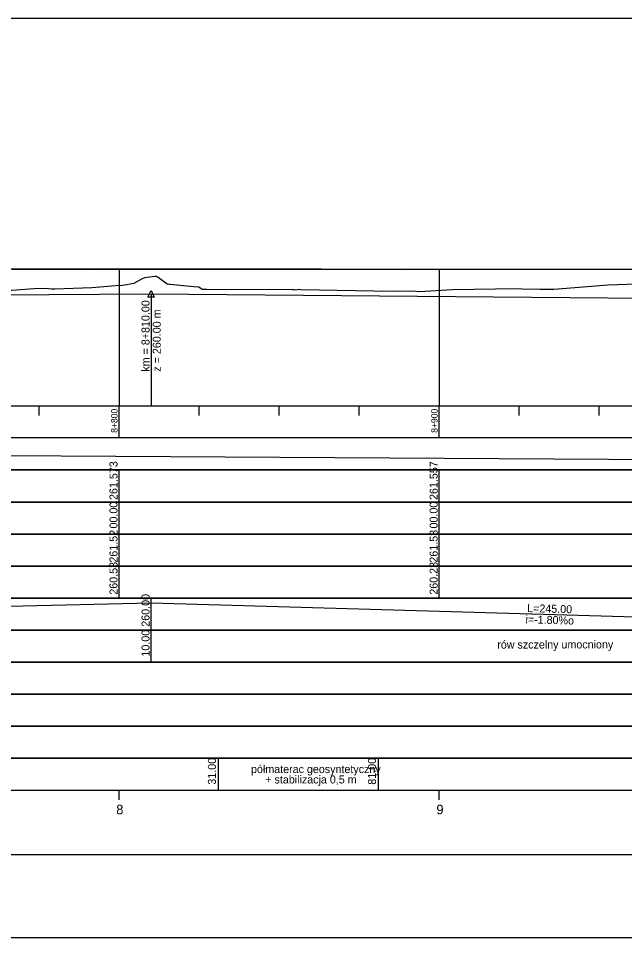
# Model space of a CAD drawing. Extents: x 6445630 to 6518227, y 5499240 to 5511716.
# Drawn here: x 6453399.7 to 6453589.1, y 5506751.3 to 5507038.3 of the extents above; entities that cross this region are included whole.
import ezdxf

# ---------------------------------------------------------------- set-up
doc = ezdxf.new("R2010")
doc.units = 0
for name, color, linetype in [('TOR_PROF-opisy pomocnicze', 7, 'Continuous'), ('TOR_PROF-rowy otwarte', 7, 'Continuous'), ('TOR_PROF-tabelka-geometria T1', 7, 'Continuous'), ('TOR_PROF-tabelka-kilometracja', 7, 'Continuous'), ('TOR_PROF-tabelka-odleglosci T1', 7, 'Continuous'), ('TOR_PROF-tabelka-pochylenia proj T1', 7, 'Continuous'), ('TOR_PROF-tabelka-rodzaj rowu T1', 7, 'Continuous'), ('TOR_PROF-tabelka-rowyT1', 7, 'Continuous'), ('TOR_PROF-tabelka-rurociagi T1', 7, 'Continuous'), ('TOR_PROF-tabelka-rzedne istn T1', 7, 'Continuous'), ('TOR_PROF-tabelka-rzedne proj T1', 7, 'Continuous'), ('TOR_PROF-tabelka-teren istniejacy T1', 7, 'Continuous'), ('TOR_PROF-tabelka-warstwa ochronna T1', 7, 'Continuous'), ('TOR_PROF-tor istniejacy T2', 7, 'Continuous'), ('TOR_PROF-tor projektowany', 7, 'Continuous'), ('TOR_PROF-uklad odniesienia', 7, 'Continuous'), ('TOR_PROF-warstwa ochronna', 7, 'Continuous'), ('TOR_RAMKI-dodatkowe3', 7, 'Continuous'), ('TOR_RAMKI-MASKA WYCIECIA', 7, 'Continuous')]:
    doc.layers.add(name, color=color, linetype=linetype)

msp = doc.modelspace()

# ---------------------------------------------------------------- linework, layer by layer
at = {"layer": 'TOR_PROF-opisy pomocnicze'}
msp.add_line((6453441.21, 5506952.3), (6453441.21, 5506927.1), dxfattribs=at)
msp.add_lwpolyline([(6453441.21, 5506953.3), (6453442.21, 5506951.3), (6453440.21, 5506951.3)], close=True, dxfattribs=at)
at = {"layer": 'TOR_PROF-rowy otwarte'}
for p, q in [((6453138.21, 5506950.3), (6453441.21, 5506952.3)), ((6453441.21, 5506952.3), (6453686.21, 5506950.1))]:
    msp.add_line(p, q, dxfattribs=at)
msp.add_lwpolyline([(6453441.21, 5506952.3), (6453441.21, 5506922.3), (6453441.21, 5506917.3), (6453441.21, 5506917.3)], dxfattribs=at)
at = {"layer": 'TOR_PROF-tabelka-geometria T1'}
for points in [[(6452423.2, 5506777.3), (6452515.66, 5506777.3), (6452515.66, 5506777.3), (6452555.66, 5506779.97), (6452555.66, 5506779.97), (6452695.25, 5506779.97), (6452695.25, 5506779.97), (6452735.25, 5506777.3), (6452735.25, 5506777.3), (6458247.17, 5506777.3)], [(6452331.21, 5506777.3), (6459531.21, 5506777.3)]]:
    msp.add_lwpolyline(points, dxfattribs=at)
at = {"layer": 'TOR_PROF-tabelka-kilometracja'}
for points in [[(6453431.21, 5506794.3), (6453431.21, 5506797.3)], [(6453531.21, 5506794.3), (6453531.21, 5506797.3)]]:
    msp.add_lwpolyline(points, dxfattribs=at)
at = {"layer": 'TOR_PROF-tabelka-odleglosci T1'}
msp.add_lwpolyline([(6452331.21, 5506877.3), (6459531.21, 5506877.3), (6459531.21, 5506887.3), (6452331.21, 5506887.3)], close=True, dxfattribs=at)
for points in [[(6453431.21, 5506877.3), (6453431.21, 5506887.3)], [(6453531.21, 5506877.3), (6453531.21, 5506887.3)]]:
    msp.add_lwpolyline(points, dxfattribs=at)
at = {"layer": 'TOR_PROF-tabelka-pochylenia proj T1'}
msp.add_lwpolyline([(6452331.21, 5506897.3), (6459531.21, 5506897.3), (6459531.21, 5506907.3), (6452331.21, 5506907.3)], close=True, dxfattribs=at)
msp.add_lwpolyline([(6452746.21, 5506905.8), (6453891.74, 5506898.8)], dxfattribs=at)
at = {"layer": 'TOR_PROF-tabelka-rodzaj rowu T1'}
for points in [[(6452331.21, 5506837.3), (6459531.21, 5506837.3), (6459531.21, 5506847.3), (6452331.21, 5506847.3)], [(6452331.21, 5506817.3), (6459531.21, 5506817.3), (6459531.21, 5506827.3), (6452331.21, 5506827.3)]]:
    msp.add_lwpolyline(points, close=True, dxfattribs=at)
msp.add_lwpolyline([(6453441.21, 5506837.3), (6453441.21, 5506847.3)], dxfattribs=at)
at = {"layer": 'TOR_PROF-tabelka-rowyT1'}
msp.add_lwpolyline([(6452331.21, 5506847.3), (6459531.21, 5506847.3), (6459531.21, 5506857.3), (6452331.21, 5506857.3)], close=True, dxfattribs=at)
for points in [[(6453138.21, 5506848.8), (6453441.21, 5506855.8)], [(6453441.21, 5506847.3), (6453441.21, 5506857.3)], [(6453441.21, 5506855.8), (6453686.21, 5506848.8)]]:
    msp.add_lwpolyline(points, dxfattribs=at)
at = {"layer": 'TOR_PROF-tabelka-rurociagi T1'}
msp.add_lwpolyline([(6452331.21, 5506827.3), (6459531.21, 5506827.3), (6459531.21, 5506837.3), (6452331.21, 5506837.3)], close=True, dxfattribs=at)
at = {"layer": 'TOR_PROF-tabelka-rzedne istn T1'}
msp.add_lwpolyline([(6452331.21, 5506867.3), (6459531.21, 5506867.3), (6459531.21, 5506877.3), (6452331.21, 5506877.3)], close=True, dxfattribs=at)
for points in [[(6453431.21, 5506867.3), (6453431.21, 5506877.3)], [(6453531.21, 5506867.3), (6453531.21, 5506877.3)], [(6453431.21, 5506857.3), (6453431.21, 5506867.3)], [(6453431.21, 5506857.3), (6453431.21, 5506867.3)], [(6453431.21, 5506857.3), (6453431.21, 5506867.3)], [(6453531.21, 5506857.3), (6453531.21, 5506867.3)], [(6453531.21, 5506857.3), (6453531.21, 5506867.3)], [(6453531.21, 5506857.3), (6453531.21, 5506867.3)]]:
    msp.add_lwpolyline(points, dxfattribs=at)
at = {"layer": 'TOR_PROF-tabelka-rzedne proj T1'}
msp.add_lwpolyline([(6452331.21, 5506887.3), (6459531.21, 5506887.3), (6459531.21, 5506897.3), (6452331.21, 5506897.3)], close=True, dxfattribs=at)
for points in [[(6453431.21, 5506887.3), (6453431.21, 5506897.3)], [(6453531.21, 5506887.3), (6453531.21, 5506897.3)]]:
    msp.add_lwpolyline(points, dxfattribs=at)
at = {"layer": 'TOR_PROF-tabelka-teren istniejacy T1'}
msp.add_lwpolyline([(6452331.21, 5506857.3), (6459531.21, 5506857.3), (6459531.21, 5506867.3), (6452331.21, 5506867.3)], close=True, dxfattribs=at)
msp.add_lwpolyline([(6452331.21, 5506857.3), (6459531.21, 5506857.3), (6459531.21, 5506867.3), (6452331.21, 5506867.3)], close=True, dxfattribs=at)
msp.add_lwpolyline([(6452331.21, 5506857.3), (6459531.21, 5506857.3), (6459531.21, 5506867.3), (6452331.21, 5506867.3)], close=True, dxfattribs=at)
at = {"layer": 'TOR_PROF-tabelka-warstwa ochronna T1'}
msp.add_lwpolyline([(6452331.21, 5506807.3), (6459531.21, 5506807.3), (6459531.21, 5506817.3), (6452331.21, 5506817.3)], close=True, dxfattribs=at)
at = {"layer": 'TOR_PROF-tor istniejacy T2'}
msp.add_lwpolyline([(6453023.63, 5506960.15), (6453075.64, 5506960.15), (6453123.58, 5506960.15), (6453172.17, 5506960.05), (6453222.54, 5506960.05), (6453273.53, 5506959.85), (6453323.54, 5506959.95), (6453373.26, 5506960.1), (6453422.16, 5506959.9), (6453472.58, 5506960), (6453521.34, 5506959.95), (6453572.04, 5506960), (6453620.5, 5506960), (6453670.33, 5506960.05), (6453721.23, 5506960.35), (6453772.37, 5506960.15)], dxfattribs=at)
at = {"layer": 'TOR_PROF-tor projektowany'}
for p, q in [((6452746.21, 5506960.7), (6453891.74, 5506959.8)), ((6452746.21, 5506960.7), (6453891.74, 5506959.8)), ((6453435.9, 5506955.68), (6453438.27, 5506956.94)), ((6453438.27, 5506956.94), (6453439.21, 5506957.39)), ((6453439.21, 5506957.39), (6453441.53, 5506957.75)), ((6453441.53, 5506957.75), (6453442.49, 5506957.84)), ((6453442.49, 5506957.84), (6453442.77, 5506957.77)), ((6453442.77, 5506957.77), (6453443.41, 5506957.55)), ((6453443.41, 5506957.55), (6453446.24, 5506955.46)), ((6453394.82, 5506953.25), (6453404.66, 5506953.95)), ((6453404.66, 5506953.95), (6453408.21, 5506954.02)), ((6453408.21, 5506954.02), (6453410.04, 5506953.86)), ((6453410.04, 5506953.86), (6453411.15, 5506953.88)), ((6453411.15, 5506953.88), (6453422.64, 5506954.33)), ((6453422.64, 5506954.33), (6453430.14, 5506954.9)), ((6453430.14, 5506954.9), (6453432.31, 5506955)), ((6453432.31, 5506955), (6453435.9, 5506955.68)), ((6453446.24, 5506955.46), (6453446.87, 5506955.36)), ((6453446.87, 5506955.36), (6453447.02, 5506955.28)), ((6453447.02, 5506955.28), (6453454.53, 5506954.61)), ((6453454.53, 5506954.61), (6453456.09, 5506954.48)), ((6453456.09, 5506954.48), (6453457.13, 5506953.72)), ((6453457.13, 5506953.72), (6453457.29, 5506953.73)), ((6453457.29, 5506953.73), (6453458.54, 5506953.8)), ((6453458.54, 5506953.8), (6453485.34, 5506953.61)), ((6453485.34, 5506953.61), (6453485.93, 5506953.62)), ((6453485.93, 5506953.62), (6453486.35, 5506953.6)), ((6453486.35, 5506953.6), (6453487.33, 5506953.8)), ((6453487.33, 5506953.8), (6453487.99, 5506953.61)), ((6453487.99, 5506953.61), (6453510.79, 5506953.28)), ((6453510.79, 5506953.28), (6453517.88, 5506953.15)), ((6453517.88, 5506953.15), (6453522.58, 5506953.19)), ((6453522.58, 5506953.19), (6453525.14, 5506953.07)), ((6453525.14, 5506953.07), (6453526.76, 5506953.18)), ((6453526.76, 5506953.18), (6453535.38, 5506953.7)), ((6453535.38, 5506953.7), (6453555.47, 5506953.95)), ((6453555.47, 5506953.95), (6453557.08, 5506953.91)), ((6453557.08, 5506953.91), (6453562.75, 5506953.75)), ((6453562.75, 5506953.75), (6453565.51, 5506953.74)), ((6453565.51, 5506953.74), (6453566.98, 5506953.73)), ((6453566.98, 5506953.73), (6453584.02, 5506955.08)), ((6453584.02, 5506955.08), (6453597.26, 5506955.56))]:
    msp.add_line(p, q, dxfattribs=at)
for points in [[(6453431.21, 5506960.16), (6453431.21, 5506922.3), (6453431.21, 5506917.3), (6453431.21, 5506917.3)], [(6453431.21, 5506960.16), (6453431.21, 5506922.3), (6453431.21, 5506917.3), (6453431.21, 5506917.3)], [(6453531.21, 5506960.09), (6453531.21, 5506922.3), (6453531.21, 5506917.3), (6453531.21, 5506917.3)], [(6453531.21, 5506960.09), (6453531.21, 5506922.3), (6453531.21, 5506917.3), (6453531.21, 5506917.3)]]:
    msp.add_lwpolyline(points, dxfattribs=at)
at = {"layer": 'TOR_PROF-uklad odniesienia'}
for p, q in [((6452331.21, 5506917.3), (6459531.21, 5506917.3)), ((6453406.21, 5506914.3), (6453406.21, 5506917.3)), ((6453431.21, 5506907.3), (6453431.21, 5506917.3)), ((6453456.21, 5506914.3), (6453456.21, 5506917.3)), ((6453481.21, 5506914.3), (6453481.21, 5506917.3)), ((6453506.21, 5506914.3), (6453506.21, 5506917.3)), ((6453531.21, 5506907.3), (6453531.21, 5506917.3)), ((6453556.21, 5506914.3), (6453556.21, 5506917.3)), ((6453581.21, 5506914.3), (6453581.21, 5506917.3))]:
    msp.add_line(p, q, dxfattribs=at)
at = {"layer": 'TOR_PROF-warstwa ochronna'}
msp.add_lwpolyline([(6452331.21, 5506797.3), (6459531.21, 5506797.3), (6459531.21, 5506807.3), (6452331.21, 5506807.3)], close=True, dxfattribs=at)
for points in [[(6453462.21, 5506797.3), (6453462.21, 5506807.3)], [(6453512.21, 5506797.3), (6453512.21, 5506807.3)]]:
    msp.add_lwpolyline(points, dxfattribs=at)
at = {"layer": 'TOR_RAMKI-dodatkowe3'}
for p, q in [((6453435.9, 5506955.68), (6453438.27, 5506956.94)), ((6453438.27, 5506956.94), (6453439.21, 5506957.39)), ((6453439.21, 5506957.39), (6453441.53, 5506957.75)), ((6453441.53, 5506957.75), (6453442.49, 5506957.84)), ((6453442.49, 5506957.84), (6453442.77, 5506957.77)), ((6453442.77, 5506957.77), (6453443.41, 5506957.55)), ((6453443.41, 5506957.55), (6453446.24, 5506955.46)), ((6453394.82, 5506953.25), (6453404.66, 5506953.95)), ((6453404.66, 5506953.95), (6453408.21, 5506954.02)), ((6453408.21, 5506954.02), (6453410.04, 5506953.86)), ((6453410.04, 5506953.86), (6453411.15, 5506953.88)), ((6453411.15, 5506953.88), (6453422.64, 5506954.33)), ((6453422.64, 5506954.33), (6453430.14, 5506954.9)), ((6453430.14, 5506954.9), (6453432.31, 5506955)), ((6453432.31, 5506955), (6453435.9, 5506955.68)), ((6453446.24, 5506955.46), (6453446.87, 5506955.36)), ((6453446.87, 5506955.36), (6453447.02, 5506955.28)), ((6453447.02, 5506955.28), (6453454.53, 5506954.61)), ((6453454.53, 5506954.61), (6453456.09, 5506954.48)), ((6453456.09, 5506954.48), (6453457.13, 5506953.72)), ((6453457.13, 5506953.72), (6453457.29, 5506953.73)), ((6453457.29, 5506953.73), (6453458.54, 5506953.8)), ((6453458.54, 5506953.8), (6453485.34, 5506953.61)), ((6453485.34, 5506953.61), (6453485.93, 5506953.62)), ((6453485.93, 5506953.62), (6453486.35, 5506953.6)), ((6453486.35, 5506953.6), (6453487.33, 5506953.8)), ((6453487.33, 5506953.8), (6453487.99, 5506953.61)), ((6453487.99, 5506953.61), (6453510.79, 5506953.28)), ((6453510.79, 5506953.28), (6453517.88, 5506953.15)), ((6453517.88, 5506953.15), (6453522.58, 5506953.19)), ((6453522.58, 5506953.19), (6453525.14, 5506953.07)), ((6453525.14, 5506953.07), (6453526.76, 5506953.18)), ((6453526.76, 5506953.18), (6453535.38, 5506953.7)), ((6453535.38, 5506953.7), (6453555.47, 5506953.95)), ((6453555.47, 5506953.95), (6453557.08, 5506953.91)), ((6453557.08, 5506953.91), (6453562.75, 5506953.75)), ((6453562.75, 5506953.75), (6453565.51, 5506953.74)), ((6453565.51, 5506953.74), (6453566.98, 5506953.73)), ((6453566.98, 5506953.73), (6453584.02, 5506955.08)), ((6453584.02, 5506955.08), (6453597.26, 5506955.56))]:
    msp.add_line(p, q, dxfattribs=at)
at = {"layer": 'TOR_RAMKI-MASKA WYCIECIA'}
msp.add_lwpolyline([(6452266.27, 5506751.3), (6453906.27, 5506751.3), (6453906.27, 5507038.3), (6452266.27, 5507038.3)], close=True, dxfattribs=at)

# ---------------------------------------------------------------- texts
at = {"layer": 'TOR_PROF-opisy pomocnicze'}
for s, p in [('km = 8+810.00', (6453440.71, 5506928)), ('z = 260.00 m', (6453444.21, 5506928))]:
    msp.add_text(s, height=2.5, rotation=90, dxfattribs=at).set_placement(p)
at = {"layer": 'TOR_PROF-tabelka-kilometracja'}
for s, p in [('8', (6453430.32, 5506789.8)), ('9', (6453530.32, 5506789.8))]:
    msp.add_text(s, height=3, dxfattribs=at).set_placement(p)
at = {"layer": 'TOR_PROF-tabelka-odleglosci T1'}
for p in [(6453430.71, 5506879.04), (6453530.71, 5506879.04)]:
    msp.add_text('00.00', height=2.5, rotation=90, dxfattribs=at).set_placement(p)
at = {"layer": 'TOR_PROF-tabelka-rodzaj rowu T1'}
msp.add_text('10.00', height=2.5, rotation=90, dxfattribs=at).set_placement((6453440.71, 5506839.05))
at = {"layer": 'TOR_PROF-tabelka-rowyT1'}
for s, rotation, p in [('260.00', 90, (6453440.71, 5506848.37)), ('L=245.00', 358.3634, (6453558.65, 5506852.95)), ('i=-1.80%o', 358.3634, (6453558.13, 5506849.46)), ('rów szczelny umocniony', 0.087, (6453549.34, 5506841.54))]:
    msp.add_text(s, height=2.5, rotation=rotation, dxfattribs=at).set_placement(p)
at = {"layer": 'TOR_PROF-tabelka-rzedne istn T1'}
for s, p in [('261.52', (6453430.71, 5506868.38)), ('261.53', (6453530.71, 5506868.37)), ('260.53', (6453430.71, 5506858.37)), ('260.23', (6453530.71, 5506858.37))]:
    msp.add_text(s, height=2.5, rotation=90, dxfattribs=at).set_placement(p)
at = {"layer": 'TOR_PROF-tabelka-rzedne proj T1'}
for s, p in [('261.573', (6453430.71, 5506887.94)), ('261.557', (6453530.71, 5506887.94))]:
    msp.add_text(s, height=2.5, rotation=90, dxfattribs=at).set_placement(p)
at = {"layer": 'TOR_PROF-uklad odniesienia'}
for s, p in [('8+800', (6453430.71, 5506908.91)), ('8+900', (6453530.71, 5506908.91))]:
    msp.add_text(s, height=2, rotation=90, dxfattribs=at).set_placement(p)
at = {"layer": 'TOR_PROF-warstwa ochronna'}
for s, p in [('31.00', (6453461.45, 5506799.05)), ('81.00', (6453511.45, 5506799.05))]:
    msp.add_text(s, height=2.5, rotation=90, dxfattribs=at).set_placement(p)
for s, p in [('półmaterac geosyntetyczny', (6453472.42, 5506802.67)), ('+ stabilizacja 0,5 m', (6453476.88, 5506799.43))]:
    msp.add_text(s, height=2.5, dxfattribs=at).set_placement(p)

doc.saveas('drawing.dxf')
